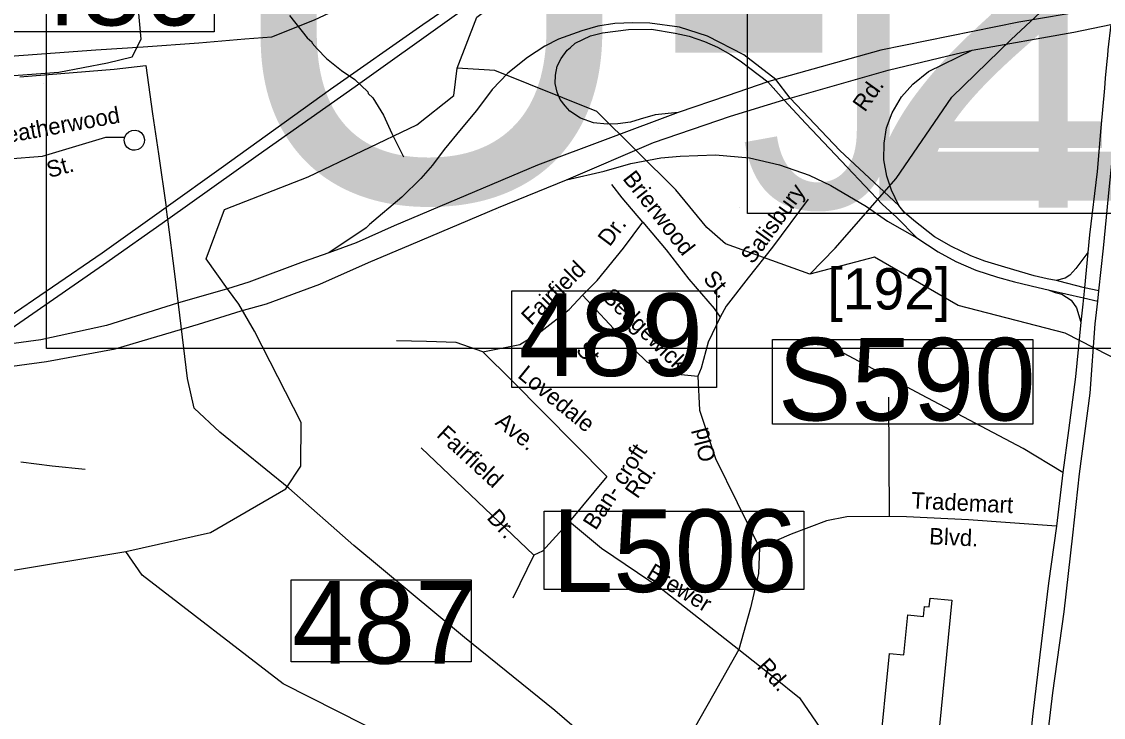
# Model space of a CAD drawing. Extents: x 1551653 to 1702041, y 811336 to 920032.
# Drawn here: x 1623759 to 1628058, y 842302 to 845068 of the extents above; entities that cross this region are included whole.
import ezdxf

# ---------------------------------------------------------------- set-up
doc = ezdxf.new("R2010")
doc.units = 0
for name, color, linetype in [('Old_Level_10', 7, 'Continuous'), ('Old_Level_27', 7, 'Continuous'), ('Old_Level_29', 7, 'Continuous'), ('Old_Level_3', 7, 'Continuous'), ('Old_Level_31', 7, 'Continuous'), ('Old_Level_35', 7, 'Continuous'), ('Old_Level_4', 7, 'Continuous'), ('Old_Level_41', 7, 'Continuous'), ('Old_Level_47', 7, 'Continuous'), ('Old_Level_5', 7, 'Continuous'), ('Old_Level_50', 7, 'Continuous'), ('Old_Level_56', 7, 'Continuous'), ('Old_Level_59', 7, 'Continuous'), ('Old_Level_62', 7, 'Continuous')]:
    doc.layers.add(name, color=color, linetype=linetype)

msp = doc.modelspace()

# ---------------------------------------------------------------- linework, layer by layer
at = {"layer": 'Old_Level_27'}
for p, q in [((1626756.282, 844838.092), (1626724.096, 844828.547)), ((1626788.368, 844757.098), (1626813.893, 844763.829))]:
    msp.add_line(p, q, dxfattribs=at)
for points in [[(1628098.99, 845129.673), (1627722.696, 845065.937), (1627173.592, 844954.303), (1626756.282, 844838.092)], [(1627537.305, 844955.204), (1627940.399, 845026.534), (1628087.254, 845056.628)], [(1626813.893, 844763.829), (1627203.309, 844875.078), (1627472.795, 844939.423), (1627537.305, 844955.204)], [(1626724.096, 844828.547), (1626562.479, 844773.249), (1626368.003, 844706.822)], [(1625924.048, 844438.746), (1626270.885, 844587.283), (1626576.285, 844692.002), (1626788.368, 844757.098)], [(1626368.003, 844706.822), (1625809.958, 844496.715), (1625240.242, 844256.168), (1625088.752, 844188.355), (1624979.973, 844149.335)], [(1624631.119, 843917.611), (1624731.758, 843946.387), (1624944.538, 844024.084), (1625137.19, 844110.414), (1625306.839, 844182.357), (1625654.511, 844328.802), (1625924.048, 844438.746)], [(1624979.973, 844149.335), (1624877.463, 844112.563), (1624662.012, 844031.812), (1624577.645, 844005.901)], [(1624577.645, 844005.901), (1624379.138, 843949.014), (1624096.053, 843860.24), (1623834.931, 843802.799), (1623629.535, 843775.078), (1623392.767, 843742.06), (1623109.42, 843732.348), (1622802.439, 843743.979), (1622674.696, 843753.713), (1622457.335, 843780.905), (1622175.929, 843802.27), (1622056.945, 843811.792), (1621806.298, 843856.608)], [(1621716.888, 843791.847), (1622013.093, 843736.001), (1622140.664, 843712.067), (1622464.012, 843692.919), (1622617.791, 843682.659), (1622826.87, 843658.138), (1623094.506, 843641.619), (1623381.56, 843641.619), (1623642.632, 843687.587), (1623858.288, 843716.364), (1624130.854, 843767.233), (1624461.47, 843865.812), (1624631.119, 843917.611)]]:
    msp.add_lwpolyline(points, dxfattribs=at)
at = {"layer": 'Old_Level_29'}
for p, q in [((1627996.428, 844150.465), (1627982.638, 844010.138)), ((1627982.638, 844010.138), (1627978.667, 843969.73)), ((1628035.712, 843956.933), (1628040.141, 843997.964))]:
    msp.add_line(p, q, dxfattribs=at)
for points in [[(1628087.254, 845056.628), (1628076.022, 844955.729), (1628073.974, 844933.204), (1628071.926, 844910.679), (1628065.783, 844843.098), (1628062.171, 844803.36), (1628047.768, 844645.763), (1628033.237, 844471.96), (1628003.323, 844220.628), (1627996.428, 844150.465)], [(1628040.141, 843997.964), (1628058.483, 844167.879), (1628082.273, 844413.335), (1628107.981, 844654.748), (1628127.146, 844842.134), (1628131.449, 844884.2), (1628134.393, 844909.696), (1628139.591, 844954.73), (1628151.287, 845063.26)], [(1627978.667, 843969.73), (1627975.081, 843933.24), (1627968.966, 843873.173)], [(1627823.402, 842108.703), (1627857.926, 842399.963), (1627902.667, 842721.235), (1627937.273, 843026.503), (1627963.024, 843269.915), (1628005.757, 843591.03), (1628025.957, 843866.574), (1628035.712, 843956.933)], [(1627968.966, 843873.173), (1627946.84, 843655.859), (1627919.701, 843442.49), (1627897.089, 843274.856), (1627872.467, 843061.992), (1627840.557, 842835.959), (1627806.154, 842550.697), (1627776.564, 842305.36), (1627753.061, 842073.91)]]:
    msp.add_lwpolyline(points, dxfattribs=at)
at = {"layer": 'Old_Level_3'}
msp.add_lwpolyline([(1630693.991, 843769.111), (1623857.474, 843769.111), (1623857.474, 846687.712), (1630693.991, 846687.712), (1630693.991, 843769.111)], dxfattribs=at)
at = {"layer": 'Old_Level_31'}
for p, q in [((1627690.205, 845015.751), (1627690.205, 845015.751)), ((1627940.4, 845026.534), (1627940.4, 845026.534)), ((1626751.447, 844803.116), (1626751.447, 844803.116)), ((1626806.078, 844731.174), (1626806.078, 844731.174)), ((1626288.506, 844641.967), (1626288.506, 844641.967)), ((1625653.042, 844311.033), (1625653.042, 844311.033)), ((1624577.645, 844005.901), (1624577.645, 844005.901)), ((1624622.32, 843945.025), (1624622.32, 843945.025))]:
    msp.add_line(p, q, dxfattribs=at)
for points in [[(1623698.198, 845365.871), (1624523.946, 845365.871), (1624523.946, 845027.223), (1623698.198, 845027.223), (1623698.198, 845365.871)], [(1625706.777, 843997.354), (1626521.213, 843997.354), (1626521.213, 843613.269), (1625706.777, 843613.269), (1625706.777, 843997.354)], [(1626743.874, 843803.88), (1627777.644, 843803.88), (1627777.644, 843467.368), (1626743.874, 843467.368), (1626743.874, 843803.88)], [(1625836.357, 843122.31), (1626867.551, 843122.31), (1626867.551, 842810.364), (1625836.357, 842810.364), (1625836.357, 843122.31)], [(1624830.7, 842849.181), (1625545.558, 842849.181), (1625545.558, 842522.745), (1624830.7, 842522.745), (1624830.7, 842849.181)]]:
    msp.add_lwpolyline(points, dxfattribs=at)
at = {"layer": 'Old_Level_35'}
for p, q in [((1623844.491, 844820.872), (1623844.491, 844820.872)), ((1627204.604, 843575.598), (1627206.906, 843100.815)), ((1625794.392, 842946.608), (1625347.614, 843372.991)), ((1626084.567, 843260.057), (1625937.176, 843080.284)), ((1625794.392, 842946.608), (1625711.484, 842776.054))]:
    msp.add_line(p, q, dxfattribs=at)
for points in [[(1623400.42, 845134.186), (1623431.93, 845073.542), (1623419.811, 844986.216), (1623448.897, 844918.296), (1623514.34, 844872.207), (1623674.313, 844850.375), (1623907.002, 844867.355), (1624100.908, 844903.741), (1624197.862, 844927.998), (1624234.22, 844998.345), (1624224.524, 845100.225), (1624222.101, 845223.938), (1624154.233, 845320.967), (1623996.684, 845519.878), (1623860.949, 845701.807), (1623773.922, 845772.049)], [(1623480.407, 844506.892), (1623567.665, 844511.743), (1623841.558, 844533.575), (1624093.637, 844608.772), (1624168.776, 844608.772)], [(1624167.349, 844597.598), (1624168.776, 844608.772), (1624174.206, 844620.071), (1624184.823, 844630.462), (1624196.739, 844635.823), (1624210.167, 844636.951), (1624223.904, 844633.47), (1624234.177, 844626.856), (1624243.73, 844614.458), (1624247.234, 844599.776), (1624245.958, 844586.197), (1624239.695, 844573.316), (1624231.119, 844564.885), (1624222.211, 844559.862), (1624210.945, 844556.889), (1624200.144, 844557.109), (1624188.419, 844561.148), (1624177.786, 844569.57), (1624170.794, 844580.117), (1624167.769, 844588.782), (1624167.349, 844597.598)], [(1626228.382, 844270.244), (1626145.905, 844367.37), (1626104.714, 844420.21)], [(1626885.53, 844362.389), (1626742.746, 844171.093), (1626646.132, 844049.708), (1626558.619, 843936.774), (1626535.589, 843892.984)], [(1625988.166, 843979.953), (1626046.994, 844038.995), (1626150.853, 844167.361), (1626228.382, 844270.244)], [(1626228.382, 844270.244), (1626320.613, 844160.914), (1626410.681, 844043.624), (1626510.793, 843928.129), (1626535.589, 843892.984)], [(1625591.73, 843755.584), (1625739.165, 843784.966), (1625822.071, 843835.671), (1625934.917, 843923.253), (1625988.166, 843979.953)], [(1625988.166, 843979.953), (1626149.094, 843808.014), (1626243.516, 843715.823), (1626326.423, 843669.727), (1626446.178, 843658.203)], [(1626535.589, 843892.984), (1626487.227, 843793.878), (1626459.591, 843690.164), (1626446.178, 843658.203)], [(1625591.73, 843755.584), (1625485.837, 843791.88), (1625368.385, 843796.49), (1625248.631, 843798.794)], [(1627897.089, 843274.856), (1627738.894, 843370.473), (1627335.873, 843584.818), (1626912.126, 843810.686)], [(1625591.73, 843755.584), (1625709.181, 843640.345), (1626084.567, 843260.057)], [(1626446.178, 843658.203), (1626452.683, 843522.785), (1626517.166, 843331.489), (1626602.376, 843156.326), (1626692.192, 842976.554)], [(1623756.47, 843317.816), (1623881.145, 843301.401), (1624012.382, 843288.27)], [(1625937.176, 843080.284), (1625828.936, 842962.741), (1625794.392, 842946.608)], [(1625937.176, 843080.284), (1626063.78, 842975.059), (1626300.987, 842813.724), (1626609.585, 842571.723)], [(1627206.906, 843100.815), (1627038.79, 843098.869), (1626958.185, 843082.735), (1626817.703, 843029.725), (1626692.192, 842976.554)], [(1627872.467, 843061.992), (1627522.414, 843087.345), (1627275.995, 843098.869), (1627206.906, 843100.815)], [(1626692.192, 842976.554), (1626687.58, 842873.909), (1626655.339, 842737.928), (1626609.585, 842571.723)], [(1626609.585, 842571.723), (1626509.956, 842395.579), (1626325.718, 842070.606), (1626182.933, 841835.518), (1626006.393, 841574.233), (1625865.912, 841380.632)], [(1626609.585, 842571.723), (1626748.755, 842462.267), (1626850.086, 842379.295), (1626916.872, 842282.495), (1627038.93, 842102.722), (1627149.473, 841964.435), (1627255.409, 841874.55), (1627409.709, 841791.577), (1627665.339, 841664.815), (1627750.49, 841619.837)]]:
    msp.add_lwpolyline(points, dxfattribs=at)
at = {"layer": 'Old_Level_4'}
msp.add_line((1626611.023, 844328.149), (1626611.023, 844328.149), dxfattribs=at)
msp.add_lwpolyline([(1626644.518, 845274.372), (1629605.864, 845274.372), (1629605.864, 844305.573), (1626644.518, 844305.573), (1626644.518, 845274.372)], dxfattribs=at)
at = {"layer": 'Old_Level_41'}
msp.add_lwpolyline([(1627456.555, 842767.447), (1627392.739, 842119.948), (1627167.18, 842142.179), (1627208.001, 842556.356), (1627264.905, 842550.747), (1627280.516, 842709.135), (1627343.218, 842702.955), (1627347.157, 842742.911), (1627366.169, 842741.037), (1627369.617, 842776.017), (1627456.555, 842767.447)], dxfattribs=at)
at = {"layer": 'Old_Level_47'}
for p, q in [((1626724.096, 844828.547), (1626788.368, 844757.098)), ((1626813.893, 844763.829), (1626756.282, 844838.092)), ((1628040.141, 843997.964), (1627982.638, 844010.138)), ((1627838.676, 844001.134), (1627978.667, 843969.73)), ((1627978.667, 843969.73), (1628035.712, 843956.933))]:
    msp.add_line(p, q, dxfattribs=at)
for points in [[(1626756.282, 844838.092), (1626628.73, 844935.928), (1626485.598, 845010.645), (1626373.841, 845046.139), (1626255.486, 845061.823), (1626187.855, 845062.648), (1626116.924, 845060.171), (1626049.237, 845050.012), (1625985.038, 845032.099), (1625892.663, 844998.256), (1625838.228, 844970.19), (1625769.772, 844925.617), (1625691.176, 844862.919), (1625628.533, 844798.559), (1625566.465, 844714.305), (1625505.432, 844641.668), (1625438.625, 844559.949), (1625391.785, 844497.843), (1625345.776, 844444.123), (1625270.629, 844370.45), (1625142.15, 844261.987), (1625128.135, 844247.919), (1624979.973, 844149.335)], [(1625939.968, 844965.825), (1625959.012, 844982.844), (1626020.261, 845011.821), (1626068.145, 845024.08), (1626170.597, 845036.339), (1626261.912, 845037.454), (1626356.568, 845021.851), (1626412.248, 845009.592), (1626473.496, 844989.531), (1626524.722, 844966.126), (1626575.947, 844937.149), (1626614.923, 844911.516), (1626652.786, 844883.654), (1626724.096, 844828.547)], [(1626368.003, 844706.822), (1626276.389, 844697.533), (1626217.368, 844679.701), (1626178.392, 844668.556), (1626128.28, 844661.869), (1626085.963, 844660.755), (1626032.51, 844665.212), (1625980.171, 844684.159), (1625937.854, 844712.022), (1625918.923, 844733.197), (1625899.992, 844758.83), (1625887.742, 844787.807), (1625879.947, 844822.356), (1625881.061, 844854.676), (1625887.742, 844891.455), (1625903.333, 844921.546), (1625927.832, 844954.981), (1625939.968, 844965.825)], [(1627245.243, 844336.995), (1627215.757, 844398.581), (1627197.809, 844453.751), (1627186.271, 844519.185), (1627187.553, 844584.62), (1627196.465, 844645.48), (1627218.259, 844705.782), (1627255.437, 844768.651), (1627300.306, 844819.972), (1627363.124, 844870.009), (1627537.305, 844955.204)], [(1626788.368, 844757.098), (1626875.763, 844663.399), (1627039.406, 844488.809), (1627179.892, 844340.485), (1627235.469, 844291.043), (1627317.264, 844207.909)], [(1627245.243, 844336.995), (1627010.455, 844555.243), (1626813.893, 844763.829)], [(1625924.048, 844438.746), (1626073.871, 844473.508), (1626180.393, 844504.409), (1626299.266, 844526.039), (1626376.456, 844533.764), (1626516.942, 844538.4), (1626651.253, 844526.039), (1626771.669, 844498.229), (1626888.998, 844458.057), (1626975.451, 844416.342), (1627116.57, 844333.058), (1627199.935, 844274.345), (1627317.264, 844207.909)], [(1627871.004, 844038.846), (1627834.497, 844045.451), (1627783.751, 844057.639), (1627666.022, 844091.158), (1627586.859, 844115.536), (1627531.038, 844136.866), (1627454.921, 844174.448), (1627386.921, 844212.029), (1627304.713, 844277.037), (1627266.146, 844310.555), (1627245.243, 844336.995)], [(1627317.264, 844207.909), (1627401.779, 844152.549), (1627471.251, 844113.923), (1627551.528, 844079.931), (1627637.981, 844052.121), (1627704.365, 844033.581), (1627798.537, 844010.405), (1627838.676, 844001.134)], [(1627996.428, 844150.465), (1627949.182, 844086.08), (1627924.825, 844059.671), (1627906.556, 844047.482), (1627871.004, 844038.846)], [(1627982.638, 844010.138), (1627881.262, 844036.723), (1627871.004, 844038.846)], [(1627838.676, 844001.134), (1627866.524, 843990.969), (1627893.593, 843983.857), (1627930.644, 843960.682), (1627951.485, 843930.553), (1627968.966, 843873.173)]]:
    msp.add_lwpolyline(points, dxfattribs=at)
at = {"layer": 'Old_Level_50'}
for p, q in [((1627690.854, 845048.018), (1627690.854, 845048.018)), ((1626734.739, 844806.767), (1626734.739, 844806.767)), ((1624604.034, 843987.545), (1624604.034, 843987.545))]:
    msp.add_line(p, q, dxfattribs=at)
at = {"layer": 'Old_Level_56'}
msp.add_line((1624340.81, 844282.124), (1624333.586, 844330.297), dxfattribs=at)
for points in [[(1624340.81, 844282.124), (1624698.605, 844538.613), (1625084.519, 844810.338), (1625468.482, 845084.304), (1625812.024, 845328.877), (1626163.694, 845579.484), (1626531.406, 845841.577), (1626969.827, 846156.661), (1627232.658, 846348.439), (1627378.321, 846456.146), (1627628.986, 846640.164), (1627974.451, 846890.698), (1628334.283, 847149.146), (1628665.621, 847383.959), (1628992.956, 847618.65), (1629360.751, 847874.935), (1629809.175, 848189.82), (1630057.636, 848353.871), (1630142.675, 848422.585), (1630300.444, 848535.249), (1630543.025, 848725.235), (1630672.409, 848848.551), (1630991.794, 849149.067), (1631252.493, 849373.695)], [(1624333.586, 844330.297), (1624551.873, 844486.76), (1624986.455, 844799.922), (1625354.05, 845056.211), (1625715.716, 845306.417), (1626085.515, 845572.666), (1626459.389, 845842.636), (1626714.053, 846026.573), (1626752.715, 846068.013), (1626805.011, 846091.166), (1627071.927, 846287.064), (1627094.502, 846324.627), (1627146.677, 846341.779), (1627421.434, 846539.518), (1627747.093, 846780.446), (1627819.639, 846825.2), (1627838.293, 846866.847), (1627884.268, 846874.117), (1628258.427, 847148.283)], [(1623603.617, 844923.229), (1624053.731, 844956.319), (1624241.854, 844967.313), (1624463.907, 844983.819), (1624645.915, 844999.137), (1624753.939, 845007.352), (1624922.797, 845074.764), (1625061.806, 845140.584), (1625107.656, 845141.854), (1625448.344, 845324.648), (1625918.038, 845593.073), (1626218.313, 845756.475), (1626252.69, 845783.995), (1626308.864, 845801.065), (1626591.58, 845986.635), (1626805.786, 846139.178), (1626967.373, 846252.563), (1627003.912, 846288.042), (1627165.657, 846399.426), (1627426.25, 846589.446), (1627707.405, 846796.86), (1627895.203, 846929.927), (1628069.038, 847055.272)], [(1623752.393, 844848.97), (1624126.404, 844879.203), (1624252.556, 844893.255), (1624279.468, 844700.801), (1624303.074, 844542.636), (1624333.586, 844330.297)], [(1621856.189, 842561.344), (1622260.401, 842856.914), (1622723.563, 843217.724), (1623190.068, 843526.237), (1623685.073, 843878.395), (1624078.96, 844148.358), (1624333.586, 844330.297)], [(1619581.164, 836149.7), (1619823.155, 836665.68), (1620060.704, 837159.94), (1620333.801, 837749.329), (1620608.702, 838338.885), (1620850.168, 838828.861), (1621129.347, 839422.134), (1621391.794, 839969.915), (1621685.225, 840585.111), (1621955.881, 841162.544), (1622191.461, 841648.639), (1622418.924, 842138.9), (1622631.775, 842589.434), (1622865.482, 843091.575), (1622974.881, 843305.676), (1623005.383, 843349.282), (1623250.045, 843523.418), (1623668.174, 843814.704), (1624084.226, 844102.226), (1624340.81, 844282.124)], [(1626213.759, 842040.501), (1625878.638, 842329.458), (1625519.515, 842618.899), (1625079.713, 842985.421), (1624821.597, 843213.38), (1624547.355, 843435.466), (1624445.036, 843530.994), (1624418.822, 843649.389), (1624367.441, 844065.865), (1624340.81, 844282.124)]]:
    msp.add_lwpolyline(points, dxfattribs=at)
at = {"layer": 'Old_Level_59'}
msp.add_line((1623227.766, 842805.535), (1624173.955, 842961.409), dxfattribs=at)
for points in [[(1625489.798, 844883.481), (1625567.821, 845085.407), (1625802.81, 845264.468), (1625956.804, 845537.137), (1626066.815, 845636.638), (1626579.753, 845980.767)], [(1626992.617, 844167.962), (1627234.791, 844444.362), (1627455.838, 844768.089), (1627691.75, 844996.363), (1627865.67, 845160.287), (1628417.593, 845199.926), (1628995.743, 845183.856), (1630063.578, 845054.355), (1630455.722, 845077.905), (1630604.329, 845074.721)], [(1624173.955, 842961.409), (1624509.158, 843036.325), (1624808.82, 843210.051), (1624868.798, 843300.736), (1624870.746, 843474.671), (1624685.145, 843837.655), (1624622.32, 843945.025), (1624577.645, 844005.901), (1624492.367, 844125.528), (1624565.75, 844321.677), (1624897.449, 844450.963), (1625329.975, 844657.052), (1625476.745, 844774.584), (1625489.798, 844883.481)], [(1626992.617, 844167.962), (1626891.73, 844063.731), (1626556.528, 844184.248), (1626481.676, 844249.392), (1626358.809, 844399.713), (1626045.797, 844711.34), (1625639.794, 844873.896), (1625489.798, 844883.481)], [(1629377.791, 842615.042), (1629311.764, 842659.025), (1629128.755, 842669.381), (1628980.81, 842829.936), (1628980.81, 842862.745), (1628833.788, 843088.917), (1628347.814, 843545.261), (1628194.141, 843682.91), (1627906.967, 843829.064), (1627480.777, 843939.956), (1627148.828, 844132.132), (1626891.73, 844063.731)], [(1626482.763, 840543.349), (1626336.766, 840864.717), (1626124.742, 841207.205), (1626093.779, 841385.037), (1626024.179, 841732.777), (1625965.599, 841850.036), (1625890.749, 841986.839), (1625760.775, 842054.89), (1625227.434, 842217.497), (1624798.773, 842435.519), (1624237.75, 842867.102), (1624173.955, 842961.409)]]:
    msp.add_lwpolyline(points, dxfattribs=at)
at = {"layer": 'Old_Level_62'}
msp.add_lwpolyline([(1624823.481, 845092.994), (1624894.224, 845004.052), (1624911.961, 844987.802), (1624913.909, 844981.753), (1624933.594, 844959.505), (1624971.016, 844921.006), (1625030.379, 844874.151), (1625083.795, 844837.447), (1625135.058, 844788.747), (1625137.006, 844782.698), (1625154.743, 844764.449), (1625197.804, 844695.859), (1625230.817, 844623.424), (1625276.749, 844530.023)], dxfattribs=at)

# ---------------------------------------------------------------- texts
at = {"layer": 'Old_Level_10'}
for s, height, rotation, p in [('Rd.', 65.6167, 54.466433, (1627110.206, 844705.365)), ('Weatherwood', 65.61666, 10.309786, (1623621.154, 844570.002)), ('St.', 65.6167, 15.211408, (1623868.661, 844445.944)), ('Brierwood', 65.6167, 307.938119, (1626145.126, 844443.411)), ('Salisbury', 65.6167, 54.163272, (1626664.785, 844100.502)), ('Dr.', 65.6167, 52.999653, (1626096.098, 844170.233)), ('Fairfield', 65.6167, 44.799267, (1625784.332, 843856.807)), ('St.', 65.6167, 310.918783, (1626464.185, 844043.914)), ('Sedgewick', 65.6167, 315.665203, (1626063.354, 843968.664)), ('St.', 65.6167, 315.665203, (1625958.501, 843757.433)), ('Lovedale', 65.6167, 320.907531, (1625726.69, 843655.893)), ('Ave.', 65.6167, 320.907531, (1625637.315, 843468.881)), ('Fairfield', 65.6167, 317.356211, (1625404.768, 843420.898)), ('Old', 65.6167, 104.384431, (1626519.462, 843327.613)), ('Ban- croft', 65.6167, 57.078847, (1626040.685, 843042.622)), ('Rd.', 65.6167, 55.238058, (1626206.182, 843167.816)), ('Trademart', 65.6167, 357.344825, (1627293.44, 843132.507)), ('Dr.', 65.6167, 312.225647, (1625604.652, 843093.456)), ('Blvd.', 65.6167, 357.344825, (1627364.713, 842990.064)), ('Brewer', 65.6167, 328.845333, (1626238.037, 842861.455)), ('Rd.', 65.6167, 311.617078, (1626678.331, 842501.203))]:
    msp.add_text(s, height=height, rotation=rotation, dxfattribs=at).set_placement(p)
at = {"layer": 'Old_Level_3'}
msp.add_text('U-2926', height=1788.0542, dxfattribs=at).set_placement((1624524.577, 844356.387))
at = {"layer": 'Old_Level_31'}
for s, p in [('486', (1623750.009, 845053.086)), ('489', (1625735.041, 843659.268)), ('S590', (1626764.494, 843482.414)), ('L506', (1625866.49, 842800.265)), ('487', (1624834.55, 842515.505))]:
    msp.add_text(s, height=328.0833, dxfattribs=at).set_placement(p)
at = {"layer": 'Old_Level_4'}
msp.add_text('J406', height=1049.8646, dxfattribs=at).set_placement((1626611.023, 844328.149))
at = {"layer": 'Old_Level_5'}
msp.add_text('[192]', height=164.0417, dxfattribs=at).set_placement((1626961.863, 843923.555))

doc.saveas('drawing.dxf')
